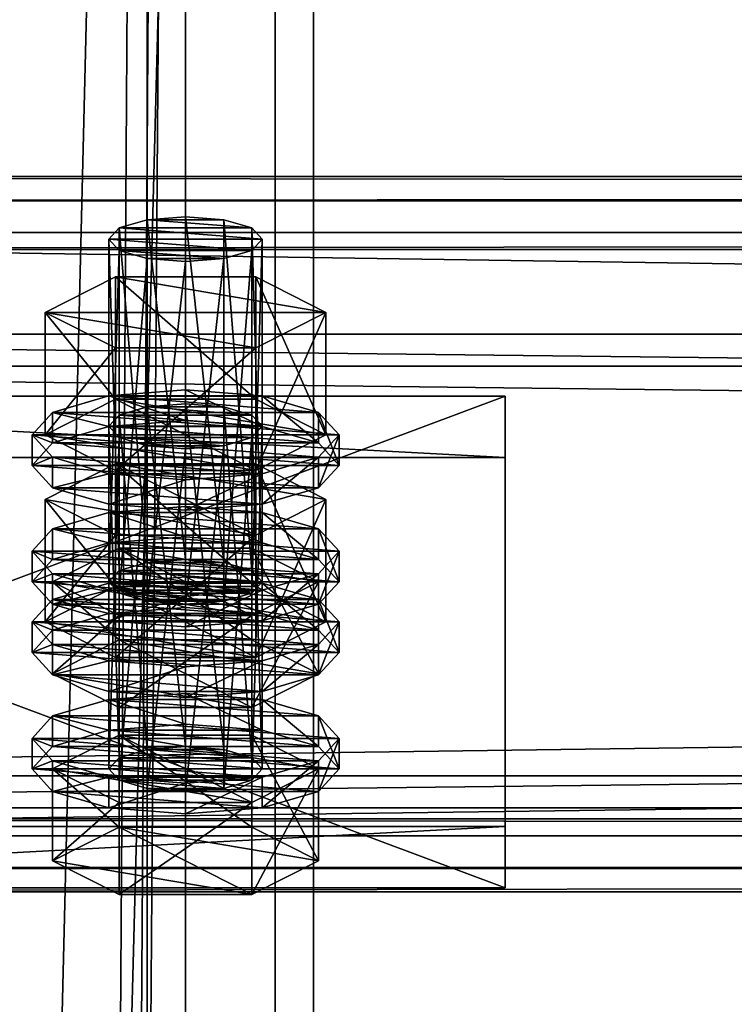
# Model space of a CAD drawing. Header units: millimetres. Extents: x 60485 to 71303, y 100 to 16900.
# Tile 535 of 656: x 60607 to 60663, y 14990 to 15067. Entities that reach past the tile are written whole.
import ezdxf

# ---------------------------------------------------------------- set-up
doc = ezdxf.new("R2010")
doc.units = ezdxf.units.MM
for name, color, linetype in [('13', 7, 'Continuous'), ('3', 7, 'Continuous'), ('4', 7, 'Continuous'), ('6', 7, 'Continuous'), ('9', 7, 'Continuous')]:
    doc.layers.add(name, color=color, linetype=linetype)

msp = doc.modelspace()

# ---------------------------------------------------------------- meshes
at = {"layer": '13', "color": 20}
mesh = msp.add_polyface(dxfattribs=at)
corners = [(60620, 15047.695, 3655.291), (60617, 15047.93, 3656.06), (60617, 15021.154, 3664.246), (60614.804, 15048.572, 3658.16), (60614.804, 15021.796, 3666.346), (60614, 15049.45, 3661.029), (60614, 15022.673, 3669.215), (60614.804, 15050.327, 3663.898), (60614.804, 15023.55, 3672.084), (60617, 15050.969, 3665.998), (60617, 15024.192, 3674.184), (60620, 15051.204, 3666.767), (60620, 15024.427, 3674.953), (60623, 15047.93, 3656.06), (60625.196, 15048.572, 3658.16), (60626, 15049.45, 3661.029), (60625.196, 15050.327, 3663.898), (60623, 15050.969, 3665.998), (60625.485, 15040.95, 3653.693), (60614.515, 15040.95, 3653.693), (60614.515, 15031.387, 3656.617), (60609.03, 15043.728, 3662.778), (60609.03, 15034.165, 3665.702), (60614.515, 15046.505, 3671.863), (60614.515, 15036.942, 3674.787), (60625.485, 15036.942, 3674.787), (60630.97, 15043.728, 3662.778), (60625.485, 15031.387, 3656.617), (60609.608, 15032.41, 3659.964), (60608, 15034.165, 3665.702), (60608, 15031.774, 3666.433), (60609.608, 15030.02, 3660.695), (60609.608, 15035.919, 3671.44), (60609.608, 15033.528, 3672.171), (60614, 15037.203, 3675.64), (60614, 15034.812, 3676.371), (60620, 15037.673, 3677.178), (60620, 15035.282, 3677.908), (60614, 15031.126, 3655.764), (60626, 15031.126, 3655.764), (60630.392, 15032.41, 3659.964), (60632, 15034.165, 3665.702), (60630.392, 15035.919, 3671.44), (60626, 15037.203, 3675.64), (60626, 15034.812, 3676.371), (60630.392, 15033.528, 3672.171), (60632, 15031.774, 3666.433), (60617, 15033.312, 3608.244), (60623, 15033.312, 3608.244), (60614.804, 15033.954, 3610.345), (60625.196, 15033.954, 3610.345), (60614, 15034.831, 3613.214), (60626, 15034.831, 3613.214), (60614.804, 15035.708, 3616.083), (60625.196, 15035.708, 3616.083), (60617, 15036.35, 3618.183)]
mesh.append_faces([[corners[k] for k in face] for face in [(9, 12, 10, 10), (13, 1, 0, 0), (9, 17, 11, 11), (19, 22, 20, 20), (21, 24, 22, 22), (23, 25, 24, 24), (18, 21, 19, 19), (22, 27, 20, 20), (28, 30, 31, 31), (29, 33, 30, 30), (32, 35, 33, 33), (34, 37, 35, 35), (34, 43, 36, 36), (44, 35, 37, 37)]], dxfattribs={"vtx0": -1, "color": 20})
mesh.append_faces([[corners[k] for k in face] for face in [(1, 13, 3, 3), (3, 14, 5, 5), (5, 15, 7, 7), (7, 16, 9, 9), (21, 26, 23, 23), (24, 27, 22, 22), (38, 39, 28, 28), (28, 40, 29, 29), (29, 41, 32, 32), (32, 42, 34, 34), (35, 45, 33, 33), (33, 46, 30, 30), (47, 48, 49, 49), (49, 50, 51, 51), (51, 52, 53, 53), (53, 54, 55, 55)]], dxfattribs={"vtx0": -1, "vtx1": -1, "color": 20})
mesh.append_faces([[corners[k] for k in face] for face in [(0, 1, 2, 2), (1, 3, 4, 4), (3, 5, 6, 6), (5, 7, 8, 8), (7, 9, 10, 10), (9, 11, 12, 12), (18, 19, 20, 20), (19, 21, 22, 22), (21, 23, 24, 24), (28, 29, 30, 30), (29, 32, 33, 33), (32, 34, 35, 35), (34, 36, 37, 37)]], dxfattribs={"vtx2": -1, "vtx3": -1, "color": 20})
mesh = msp.add_polyface(dxfattribs=at)
corners = [(60626, 15049.45, 3661.029), (60625.196, 15048.572, 3658.16), (60625.196, 15021.796, 3666.346), (60623, 15047.93, 3656.06), (60623, 15021.154, 3664.246), (60620, 15047.695, 3655.291), (60620, 15020.919, 3663.477), (60620, 15051.204, 3666.767), (60623, 15050.969, 3665.998), (60623, 15024.192, 3674.184), (60620, 15024.427, 3674.953), (60625.196, 15050.327, 3663.898), (60625.196, 15023.55, 3672.084), (60626, 15022.673, 3669.215), (60614.804, 15048.572, 3658.16), (60614, 15049.45, 3661.029), (60614.804, 15050.327, 3663.898), (60617, 15050.969, 3665.998), (60630.97, 15043.728, 3662.778), (60625.485, 15040.95, 3653.693), (60625.485, 15031.387, 3656.617), (60630.97, 15034.165, 3665.702), (60614.515, 15031.387, 3656.617), (60614.515, 15046.505, 3671.863), (60625.485, 15046.505, 3671.863), (60625.485, 15036.942, 3674.787), (60609.03, 15043.728, 3662.778), (60614.515, 15036.942, 3674.787), (60632, 15034.165, 3665.702), (60630.392, 15032.41, 3659.964), (60630.392, 15030.02, 3660.695), (60632, 15031.774, 3666.433), (60620, 15037.673, 3677.178), (60626, 15037.203, 3675.64), (60626, 15034.812, 3676.371), (60620, 15035.282, 3677.908), (60630.392, 15035.919, 3671.44), (60630.392, 15033.528, 3672.171), (60609.608, 15032.41, 3659.964), (60626, 15031.126, 3655.764), (60608, 15034.165, 3665.702), (60609.608, 15035.919, 3671.44), (60614, 15037.203, 3675.64), (60614, 15034.812, 3676.371), (60609.608, 15033.528, 3672.171), (60608, 15031.774, 3666.433), (60623, 15033.312, 3608.244), (60617, 15033.312, 3608.244), (60620, 15033.077, 3607.476), (60614.804, 15033.954, 3610.345), (60625.196, 15033.954, 3610.345), (60614, 15034.831, 3613.214), (60626, 15034.831, 3613.214), (60614.804, 15035.708, 3616.083), (60625.196, 15035.708, 3616.083), (60617, 15036.35, 3618.183), (60623, 15036.35, 3618.183), (60620, 15036.585, 3618.951), (60614.515, 15031.887, 3624.048), (60630.97, 15029.109, 3614.963), (60625.485, 15031.887, 3624.048)]
mesh.append_faces([[corners[k] for k in face] for face in [(7, 9, 10, 10), (18, 20, 21, 21), (19, 22, 20, 20), (24, 21, 25, 25), (23, 18, 24, 24), (21, 27, 25, 25), (28, 30, 31, 31), (32, 34, 35, 35), (33, 37, 34, 34), (36, 31, 37, 37), (46, 47, 48, 48), (55, 56, 57, 57), (58, 59, 60, 60)]], dxfattribs={"vtx0": -1, "color": 20})
mesh.append_faces([[corners[k] for k in face] for face in [(14, 3, 1, 1), (15, 1, 0, 0), (16, 0, 11, 11), (17, 11, 8, 8), (26, 19, 18, 18), (27, 21, 20, 20), (38, 39, 29, 29), (40, 29, 28, 28), (41, 28, 36, 36), (42, 36, 33, 33), (43, 34, 37, 37), (44, 37, 31, 31), (45, 31, 30, 30), (49, 46, 50, 50), (51, 50, 52, 52), (53, 52, 54, 54), (55, 54, 56, 56)]], dxfattribs={"vtx0": -1, "vtx2": -1, "vtx3": -1, "color": 20})
mesh.append_faces([[corners[k] for k in face] for face in [(0, 1, 2, 2), (1, 3, 4, 4), (3, 5, 6, 6), (7, 8, 9, 9), (8, 11, 12, 12), (11, 0, 13, 13), (18, 19, 20, 20), (23, 24, 25, 25), (24, 18, 21, 21), (28, 29, 30, 30), (32, 33, 34, 34), (33, 36, 37, 37), (36, 28, 31, 31)]], dxfattribs={"vtx2": -1, "vtx3": -1, "color": 20})
mesh = msp.add_polyface(dxfattribs=at)
corners = [(60626, 15049.45, 3661.029), (60625.196, 15021.796, 3666.346), (60626, 15022.673, 3669.215), (60625.196, 15048.572, 3658.16), (60623, 15021.154, 3664.246), (60623, 15047.93, 3656.06), (60620, 15020.919, 3663.477), (60623, 15050.969, 3665.998), (60625.196, 15023.55, 3672.084), (60623, 15024.192, 3674.184), (60625.196, 15050.327, 3663.898), (60617, 15024.192, 3674.184), (60620, 15024.427, 3674.953), (60614.804, 15023.55, 3672.084), (60614.804, 15025.304, 3677.822), (60625.196, 15020.042, 3660.608), (60630.392, 15022.673, 3669.215), (60625.196, 15025.304, 3677.822), (60632, 15025.064, 3668.484), (60630.392, 15023.31, 3662.746), (60630.392, 15020.919, 3663.477), (60632, 15022.673, 3669.215), (60620, 15028.572, 3679.96), (60626, 15028.102, 3678.423), (60626, 15025.711, 3679.153), (60620, 15026.181, 3680.691), (60630.392, 15026.818, 3674.222), (60630.392, 15024.427, 3674.953), (60626, 15022.025, 3658.546), (60614, 15022.025, 3658.546), (60620, 15021.555, 3657.009), (60609.608, 15023.31, 3662.746), (60608, 15025.064, 3668.484), (60609.608, 15026.818, 3674.222), (60614, 15028.102, 3678.423), (60614, 15025.711, 3679.153), (60609.608, 15024.427, 3674.953), (60608, 15022.673, 3669.215), (60630.392, 15032.41, 3659.964), (60626, 15031.126, 3655.764), (60626, 15028.736, 3656.495), (60630.392, 15030.02, 3660.695), (60620, 15030.656, 3654.226), (60620, 15028.266, 3654.957), (60614, 15031.126, 3655.764), (60609.608, 15030.02, 3660.695), (60614, 15028.736, 3656.495), (60620, 15036.585, 3618.951), (60623, 15036.35, 3618.183), (60623, 15009.574, 3626.369), (60625.196, 15035.708, 3616.083), (60625.196, 15008.932, 3624.269), (60630.97, 15029.109, 3614.963), (60625.485, 15026.332, 3605.878), (60625.485, 15016.769, 3608.802), (60614.515, 15031.887, 3624.048), (60625.485, 15031.887, 3624.048), (60625.485, 15022.324, 3626.972), (60630.97, 15019.546, 3617.887), (60614, 15022.585, 3627.825), (60630.392, 15021.3, 3623.624), (60626, 15022.585, 3627.825), (60620, 15023.055, 3629.362)]
mesh.append_faces([[corners[k] for k in face] for face in [(0, 1, 2, 2), (3, 4, 1, 1), (5, 6, 4, 4), (7, 8, 9, 9), (10, 2, 8, 8), (9, 11, 12, 12), (14, 16, 17, 17), (18, 20, 21, 21), (22, 24, 25, 25), (23, 27, 24, 24), (26, 21, 27, 27), (28, 29, 30, 30), (38, 40, 41, 41), (39, 43, 40, 40), (39, 44, 42, 42), (46, 40, 43, 43), (56, 58, 57, 57), (59, 61, 62, 62)]], dxfattribs={"vtx0": -1, "color": 20})
mesh.append_faces([[corners[k] for k in face] for face in [(11, 9, 8, 8), (13, 8, 2, 2), (13, 2, 1, 1), (14, 15, 16, 16), (31, 28, 19, 19), (32, 19, 18, 18), (33, 18, 26, 26), (34, 26, 23, 23), (35, 24, 27, 27), (36, 27, 21, 21), (37, 21, 20, 20), (45, 41, 40, 40), (55, 53, 52, 52), (59, 60, 61, 61)]], dxfattribs={"vtx0": -1, "vtx2": -1, "vtx3": -1, "color": 20})
mesh.append_faces([[corners[k] for k in face] for face in [(18, 19, 20, 20), (22, 23, 24, 24), (23, 26, 27, 27), (26, 18, 21, 21), (38, 39, 40, 40), (39, 42, 43, 43), (47, 48, 49, 49), (48, 50, 51, 51), (52, 53, 54, 54), (55, 56, 57, 57), (56, 52, 58, 58)]], dxfattribs={"vtx2": -1, "vtx3": -1, "color": 20})
mesh = msp.add_polyface(dxfattribs=at)
corners = [(60620, 15047.695, 3655.291), (60617, 15021.154, 3664.246), (60620, 15020.919, 3663.477), (60617, 15047.93, 3656.06), (60614.804, 15021.796, 3666.346), (60614.804, 15048.572, 3658.16), (60614, 15022.673, 3669.215), (60614, 15049.45, 3661.029), (60614.804, 15023.55, 3672.084), (60614.804, 15050.327, 3663.898), (60617, 15024.192, 3674.184), (60625.196, 15023.55, 3672.084), (60625.196, 15021.796, 3666.346), (60609.608, 15022.673, 3669.215), (60625.196, 15020.042, 3660.608), (60614.804, 15025.304, 3677.822), (60614, 15022.025, 3658.546), (60609.608, 15023.31, 3662.746), (60609.608, 15020.919, 3663.477), (60608, 15025.064, 3668.484), (60608, 15022.673, 3669.215), (60609.608, 15026.818, 3674.222), (60609.608, 15024.427, 3674.953), (60614, 15028.102, 3678.423), (60614, 15025.711, 3679.153), (60620, 15028.572, 3679.96), (60620, 15026.181, 3680.691), (60626, 15022.025, 3658.546), (60630.392, 15023.31, 3662.746), (60632, 15025.064, 3668.484), (60630.392, 15026.818, 3674.222), (60626, 15028.102, 3678.423), (60626, 15025.711, 3679.153), (60630.392, 15024.427, 3674.953), (60632, 15022.673, 3669.215), (60620, 15030.656, 3654.226), (60614, 15031.126, 3655.764), (60614, 15028.736, 3656.495), (60620, 15028.266, 3654.957), (60609.608, 15032.41, 3659.964), (60609.608, 15030.02, 3660.695), (60608, 15031.774, 3666.433), (60630.392, 15030.02, 3660.695), (60626, 15028.736, 3656.495), (60614, 15034.831, 3613.214), (60614.804, 15035.708, 3616.083), (60614.804, 15008.932, 3624.269), (60617, 15036.35, 3618.183), (60617, 15009.574, 3626.369), (60620, 15036.585, 3618.951), (60620, 15009.809, 3627.138), (60614.515, 15026.332, 3605.878), (60609.03, 15029.109, 3614.963), (60609.03, 15019.546, 3617.887), (60614.515, 15031.887, 3624.048), (60614.515, 15022.324, 3626.972), (60625.485, 15022.324, 3626.972), (60625.485, 15026.332, 3605.878), (60614, 15022.585, 3627.825), (60620, 15023.055, 3629.362), (60620, 15020.664, 3630.093), (60609.608, 15021.3, 3623.624), (60630.392, 15021.3, 3623.624)]
mesh.append_faces([[corners[k] for k in face] for face in [(0, 1, 2, 2), (3, 4, 1, 1), (5, 6, 4, 4), (7, 8, 6, 6), (9, 10, 8, 8), (17, 20, 18, 18), (19, 22, 20, 20), (21, 24, 22, 22), (23, 26, 24, 24), (23, 31, 25, 25), (32, 24, 26, 26), (35, 37, 38, 38), (36, 40, 37, 37), (52, 55, 53, 53), (54, 56, 55, 55), (57, 52, 51, 51)]], dxfattribs={"vtx0": -1, "color": 20})
mesh.append_faces([[corners[k] for k in face] for face in [(10, 11, 8, 8), (8, 12, 6, 6), (6, 12, 4, 4), (13, 14, 15, 15), (16, 27, 17, 17), (17, 28, 19, 19), (19, 29, 21, 21), (21, 30, 23, 23), (24, 33, 22, 22), (22, 34, 20, 20), (41, 42, 40, 40), (40, 43, 37, 37), (52, 57, 54, 54), (61, 62, 58, 58)]], dxfattribs={"vtx0": -1, "vtx1": -1, "color": 20})
mesh.append_faces([[corners[k] for k in face] for face in [(16, 17, 18, 18), (17, 19, 20, 20), (19, 21, 22, 22), (21, 23, 24, 24), (23, 25, 26, 26), (35, 36, 37, 37), (36, 39, 40, 40), (44, 45, 46, 46), (45, 47, 48, 48), (47, 49, 50, 50), (51, 52, 53, 53), (52, 54, 55, 55), (58, 59, 60, 60)]], dxfattribs={"vtx2": -1, "vtx3": -1, "color": 20})
mesh = msp.add_polyface(dxfattribs=at)
corners = [(60614.804, 15021.796, 3666.346), (60625.196, 15021.796, 3666.346), (60623, 15021.154, 3664.246), (60630.392, 15022.673, 3669.215), (60625.196, 15020.042, 3660.608), (60625.196, 15012.869, 3662.801), (60630.392, 15015.501, 3671.408), (60614.804, 15025.304, 3677.822), (60625.196, 15025.304, 3677.822), (60625.196, 15018.132, 3680.015), (60614.804, 15018.132, 3680.015), (60630.392, 15023.31, 3662.746), (60626, 15022.025, 3658.546), (60626, 15019.635, 3659.277), (60630.392, 15020.919, 3663.477), (60620, 15021.555, 3657.009), (60620, 15019.165, 3657.74), (60609.608, 15020.919, 3663.477), (60626, 15034.831, 3613.214), (60625.196, 15033.954, 3610.345), (60625.196, 15007.177, 3618.531), (60623, 15033.312, 3608.244), (60623, 15006.535, 3616.431), (60620, 15033.077, 3607.476), (60620, 15006.3, 3615.662), (60620, 15036.585, 3618.951), (60623, 15009.574, 3626.369), (60620, 15009.809, 3627.138), (60623, 15036.35, 3618.183), (60625.196, 15008.932, 3624.269), (60625.196, 15035.708, 3616.083), (60626, 15008.054, 3621.4), (60630.97, 15029.109, 3614.963), (60625.485, 15016.769, 3608.802), (60630.97, 15019.546, 3617.887), (60625.485, 15026.332, 3605.878), (60614.515, 15016.769, 3608.802), (60614.515, 15022.324, 3626.972), (60625.485, 15022.324, 3626.972), (60632, 15019.546, 3617.887), (60630.392, 15017.792, 3612.149), (60630.392, 15015.401, 3612.88), (60632, 15017.155, 3618.618), (60626, 15016.508, 3607.948), (60626, 15014.117, 3608.679), (60620, 15016.038, 3606.411), (60620, 15013.647, 3607.142), (60620, 15023.055, 3629.362), (60626, 15022.585, 3627.825), (60626, 15020.194, 3628.556), (60620, 15020.664, 3630.093), (60630.392, 15021.3, 3623.624), (60630.392, 15018.91, 3624.355), (60614, 15016.508, 3607.948), (60609.608, 15017.792, 3612.149), (60608, 15019.546, 3617.887), (60609.608, 15021.3, 3623.624), (60614, 15020.194, 3628.556), (60609.608, 15018.91, 3624.355), (60608, 15017.155, 3618.618), (60609.608, 15015.401, 3612.88)]
mesh.append_faces([[corners[k] for k in face] for face in [(3, 5, 6, 6), (8, 6, 9, 9), (6, 10, 9, 9), (11, 13, 14, 14), (12, 16, 13, 13), (25, 26, 27, 27), (28, 29, 26, 26), (30, 31, 29, 29), (32, 33, 34, 34), (35, 36, 33, 33), (34, 37, 38, 38), (39, 41, 42, 42), (40, 44, 41, 41), (47, 49, 50, 50), (48, 52, 49, 49), (51, 42, 52, 52), (43, 53, 45, 45)]], dxfattribs={"vtx0": -1, "color": 20})
mesh.append_faces([[corners[k] for k in face] for face in [(0, 1, 2, 2), (10, 6, 5, 5), (17, 14, 13, 13), (37, 34, 33, 33), (54, 43, 40, 40), (55, 40, 39, 39), (56, 39, 51, 51), (57, 49, 52, 52), (58, 52, 42, 42), (59, 42, 41, 41), (60, 41, 44, 44)]], dxfattribs={"vtx0": -1, "vtx2": -1, "vtx3": -1, "color": 20})
mesh.append_faces([[corners[k] for k in face] for face in [(3, 4, 5, 5), (7, 8, 9, 9), (8, 3, 6, 6), (11, 12, 13, 13), (12, 15, 16, 16), (18, 19, 20, 20), (19, 21, 22, 22), (21, 23, 24, 24), (30, 18, 31, 31), (39, 40, 41, 41), (40, 43, 44, 44), (43, 45, 46, 46), (47, 48, 49, 49), (48, 51, 52, 52), (51, 39, 42, 42)]], dxfattribs={"vtx2": -1, "vtx3": -1, "color": 20})
mesh = msp.add_polyface(dxfattribs=at)
corners = [(60614.804, 15021.796, 3666.346), (60623, 15021.154, 3664.246), (60617, 15021.154, 3664.246), (60620, 15020.919, 3663.477), (60625.196, 15020.042, 3660.608), (60614.804, 15020.042, 3660.608), (60614.804, 15012.869, 3662.801), (60609.608, 15022.673, 3669.215), (60609.608, 15015.501, 3671.408), (60614.804, 15025.304, 3677.822), (60614.804, 15018.132, 3680.015), (60625.196, 15018.132, 3680.015), (60625.196, 15012.869, 3662.801), (60620, 15021.555, 3657.009), (60614, 15022.025, 3658.546), (60614, 15019.635, 3659.277), (60620, 15019.165, 3657.74), (60609.608, 15020.919, 3663.477), (60608, 15022.673, 3669.215), (60630.392, 15020.919, 3663.477), (60626, 15019.635, 3659.277), (60620, 15033.077, 3607.476), (60617, 15033.312, 3608.244), (60617, 15006.535, 3616.431), (60614.804, 15033.954, 3610.345), (60614.804, 15007.177, 3618.531), (60614, 15034.831, 3613.214), (60614, 15008.054, 3621.4), (60614.804, 15008.932, 3624.269), (60614.804, 15035.708, 3616.083), (60617, 15009.574, 3626.369), (60617, 15036.35, 3618.183), (60620, 15009.809, 3627.138), (60625.485, 15026.332, 3605.878), (60614.515, 15026.332, 3605.878), (60614.515, 15016.769, 3608.802), (60609.03, 15019.546, 3617.887), (60614.515, 15022.324, 3626.972), (60625.485, 15016.769, 3608.802), (60620, 15016.038, 3606.411), (60614, 15016.508, 3607.948), (60614, 15014.117, 3608.679), (60609.608, 15017.792, 3612.149), (60609.608, 15015.401, 3612.88), (60608, 15019.546, 3617.887), (60608, 15017.155, 3618.618), (60609.608, 15021.3, 3623.624), (60609.608, 15018.91, 3624.355), (60614, 15022.585, 3627.825), (60614, 15020.194, 3628.556), (60620, 15020.664, 3630.093), (60626, 15016.508, 3607.948), (60630.392, 15017.792, 3612.149), (60632, 15019.546, 3617.887), (60626, 15020.194, 3628.556), (60630.392, 15018.91, 3624.355), (60632, 15017.155, 3618.618), (60630.392, 15015.401, 3612.88)]
mesh.append_faces([[corners[k] for k in face] for face in [(2, 1, 3, 3), (5, 8, 6, 6), (7, 10, 8, 8), (9, 11, 10, 10), (4, 7, 5, 5), (13, 15, 16, 16), (14, 17, 15, 15), (15, 20, 16, 16), (26, 28, 27, 27), (29, 30, 28, 28), (31, 32, 30, 30), (34, 36, 35, 35), (36, 38, 35, 35), (40, 43, 41, 41), (42, 45, 43, 43), (44, 47, 45, 45), (46, 49, 47, 47), (48, 50, 49, 49), (54, 49, 50, 50)]], dxfattribs={"vtx0": -1, "color": 20})
mesh.append_faces([[corners[k] for k in face] for face in [(0, 1, 2, 2), (10, 12, 8, 8), (18, 19, 17, 17), (17, 20, 15, 15), (37, 38, 36, 36), (40, 51, 42, 42), (42, 52, 44, 44), (44, 53, 46, 46), (49, 55, 47, 47), (47, 56, 45, 45), (45, 57, 43, 43)]], dxfattribs={"vtx0": -1, "vtx1": -1, "color": 20})
mesh.append_faces([[corners[k] for k in face] for face in [(4, 5, 6, 6), (5, 7, 8, 8), (7, 9, 10, 10), (13, 14, 15, 15), (21, 22, 23, 23), (22, 24, 25, 25), (24, 26, 27, 27), (33, 34, 35, 35), (39, 40, 41, 41), (40, 42, 43, 43), (42, 44, 45, 45), (44, 46, 47, 47), (46, 48, 49, 49)]], dxfattribs={"vtx2": -1, "vtx3": -1, "color": 20})
mesh = msp.add_polyface(dxfattribs=at)
corners = [(60625.196, 15020.042, 3660.608), (60614.804, 15012.869, 3662.801), (60625.196, 15012.869, 3662.801), (60626, 15034.831, 3613.214), (60625.196, 15007.177, 3618.531), (60626, 15008.054, 3621.4), (60625.196, 15033.954, 3610.345), (60623, 15006.535, 3616.431), (60623, 15033.312, 3608.244), (60620, 15006.3, 3615.662), (60617, 15009.574, 3626.369), (60623, 15009.574, 3626.369), (60625.196, 15008.932, 3624.269), (60614.804, 15008.932, 3624.269), (60614, 15008.054, 3621.4), (60614.804, 15007.177, 3618.531), (60617, 15006.535, 3616.431), (60630.392, 15008.054, 3621.4), (60625.196, 15005.423, 3612.793), (60625.196, 14998.251, 3614.986), (60630.392, 15000.882, 3623.593), (60614.804, 14998.251, 3614.986), (60614.804, 15010.686, 3630.007), (60625.196, 15010.686, 3630.007), (60625.196, 15003.513, 3632.2), (60614.804, 15003.513, 3632.2), (60632, 15010.445, 3620.669), (60630.392, 15008.691, 3614.931), (60630.392, 15006.3, 3615.662), (60632, 15008.054, 3621.4), (60626, 15007.407, 3610.731), (60626, 15005.016, 3611.462), (60620, 15006.937, 3609.193), (60620, 15004.546, 3609.924), (60620, 15013.954, 3632.145), (60626, 15013.484, 3630.607), (60626, 15011.093, 3631.338), (60620, 15011.563, 3632.876), (60630.392, 15012.199, 3626.407), (60630.392, 15009.809, 3627.138), (60614, 15007.407, 3610.731), (60609.608, 15008.691, 3614.931), (60608, 15010.445, 3620.669), (60609.608, 15012.199, 3626.407), (60614, 15013.484, 3630.607), (60614, 15011.093, 3631.338), (60609.608, 15009.809, 3627.138), (60608, 15008.054, 3621.4), (60609.608, 15006.3, 3615.662), (60614, 15005.016, 3611.462), (60626, 15016.508, 3607.948), (60620, 15013.647, 3607.142), (60626, 15014.117, 3608.679), (60614, 15014.117, 3608.679)]
mesh.append_faces([[corners[k] for k in face] for face in [(0, 1, 2, 2), (3, 4, 5, 5), (6, 7, 4, 4), (8, 9, 7, 7), (16, 7, 9, 9), (17, 19, 20, 20), (18, 21, 19, 19), (23, 20, 24, 24), (22, 17, 23, 23), (20, 25, 24, 24), (26, 28, 29, 29), (27, 31, 28, 28), (30, 33, 31, 31), (34, 36, 37, 37), (35, 39, 36, 36), (38, 29, 39, 39), (30, 40, 32, 32), (49, 31, 33, 33), (50, 51, 52, 52), (53, 52, 51, 51)]], dxfattribs={"vtx0": -1, "color": 20})
mesh.append_faces([[corners[k] for k in face] for face in [(10, 11, 12, 12), (13, 12, 5, 5), (14, 5, 4, 4), (15, 4, 7, 7), (22, 18, 17, 17), (25, 20, 19, 19), (41, 30, 27, 27), (42, 27, 26, 26), (43, 26, 38, 38), (44, 38, 35, 35), (45, 36, 39, 39), (46, 39, 29, 29), (47, 29, 28, 28), (48, 28, 31, 31)]], dxfattribs={"vtx0": -1, "vtx2": -1, "vtx3": -1, "color": 20})
mesh.append_faces([[corners[k] for k in face] for face in [(17, 18, 19, 19), (22, 23, 24, 24), (23, 17, 20, 20), (26, 27, 28, 28), (27, 30, 31, 31), (30, 32, 33, 33), (34, 35, 36, 36), (35, 38, 39, 39), (38, 26, 29, 29)]], dxfattribs={"vtx2": -1, "vtx3": -1, "color": 20})
mesh = msp.add_polyface(dxfattribs=at)
corners = [(60609.608, 15015.501, 3671.408), (60625.196, 15012.869, 3662.801), (60614.804, 15012.869, 3662.801), (60620, 15033.077, 3607.476), (60617, 15006.535, 3616.431), (60620, 15006.3, 3615.662), (60617, 15033.312, 3608.244), (60614.804, 15007.177, 3618.531), (60614.804, 15033.954, 3610.345), (60614, 15008.054, 3621.4), (60623, 15009.574, 3626.369), (60617, 15009.574, 3626.369), (60620, 15009.809, 3627.138), (60625.196, 15008.932, 3624.269), (60614.804, 15008.932, 3624.269), (60626, 15008.054, 3621.4), (60625.196, 15007.177, 3618.531), (60623, 15006.535, 3616.431), (60625.196, 15005.423, 3612.793), (60614.804, 15005.423, 3612.793), (60614.804, 14998.251, 3614.986), (60609.608, 15008.054, 3621.4), (60609.608, 15000.882, 3623.593), (60614.804, 15010.686, 3630.007), (60614.804, 15003.513, 3632.2), (60625.196, 15003.513, 3632.2), (60625.196, 14998.251, 3614.986), (60620, 15006.937, 3609.193), (60614, 15007.407, 3610.731), (60614, 15005.016, 3611.462), (60620, 15004.546, 3609.924), (60609.608, 15008.691, 3614.931), (60609.608, 15006.3, 3615.662), (60608, 15010.445, 3620.669), (60608, 15008.054, 3621.4), (60609.608, 15012.199, 3626.407), (60609.608, 15009.809, 3627.138), (60614, 15013.484, 3630.607), (60614, 15011.093, 3631.338), (60620, 15013.954, 3632.145), (60620, 15011.563, 3632.876), (60626, 15007.407, 3610.731), (60630.392, 15008.691, 3614.931), (60632, 15010.445, 3620.669), (60630.392, 15012.199, 3626.407), (60626, 15013.484, 3630.607), (60626, 15011.093, 3631.338), (60630.392, 15009.809, 3627.138), (60632, 15008.054, 3621.4), (60630.392, 15006.3, 3615.662), (60626, 15005.016, 3611.462), (60620, 15016.038, 3606.411), (60614, 15014.117, 3608.679), (60620, 15013.647, 3607.142), (60609.608, 15015.401, 3612.88), (60626, 15014.117, 3608.679)]
mesh.append_faces([[corners[k] for k in face] for face in [(0, 1, 2, 2), (3, 4, 5, 5), (6, 7, 4, 4), (8, 9, 7, 7), (10, 11, 12, 12), (19, 22, 20, 20), (21, 24, 22, 22), (23, 25, 24, 24), (18, 21, 19, 19), (22, 26, 20, 20), (27, 29, 30, 30), (28, 32, 29, 29), (31, 34, 32, 32), (33, 36, 34, 34), (35, 38, 36, 36), (37, 40, 38, 38), (37, 45, 39, 39), (46, 38, 40, 40), (51, 52, 53, 53)]], dxfattribs={"vtx0": -1, "color": 20})
mesh.append_faces([[corners[k] for k in face] for face in [(11, 13, 14, 14), (14, 15, 9, 9), (9, 16, 7, 7), (7, 17, 4, 4), (21, 18, 23, 23), (24, 26, 22, 22), (28, 41, 31, 31), (31, 42, 33, 33), (33, 43, 35, 35), (35, 44, 37, 37), (38, 47, 36, 36), (36, 48, 34, 34), (34, 49, 32, 32), (32, 50, 29, 29), (54, 55, 52, 52)]], dxfattribs={"vtx0": -1, "vtx1": -1, "color": 20})
mesh.append_faces([[corners[k] for k in face] for face in [(18, 19, 20, 20), (19, 21, 22, 22), (21, 23, 24, 24), (27, 28, 29, 29), (28, 31, 32, 32), (31, 33, 34, 34), (33, 35, 36, 36), (35, 37, 38, 38), (37, 39, 40, 40)]], dxfattribs={"vtx2": -1, "vtx3": -1, "color": 20})
at = {"layer": '3', "color": 91}
mesh = msp.add_polyface(dxfattribs=at)
corners = [(60573, 16854.959, 2970.03), (60573, 16738.421, 2970.03), (60573, 8515, 5484.182), (60573, 8515, 5561.563), (60573, 16854.959, 3011.782), (60627, 8515, 5561.563), (60627, 16854.959, 3011.782), (60627, 16738.421, 2970.03), (60627, 16854.959, 2970.03), (60627, 8515, 5484.182), (60630, 8515, 5564.7), (60630, 8515, 5481.045), (60570, 8515, 5481.045), (60570, 8515, 5564.7), (60570, 16854.959, 3014.919), (60630, 16854.959, 3014.919), (60630, 16854.959, 2970.03), (60570, 16854.959, 2970.03), (60570, 16728.16, 2970.03), (60630, 16728.16, 2970.03)]
mesh.append_faces([[corners[k] for k in face] for face in [(1, 4, 0, 0), (3, 1, 2, 2), (3, 6, 4, 4), (7, 5, 9, 9), (6, 7, 8, 8), (1, 9, 2, 2), (10, 14, 15, 15), (16, 6, 8, 8), (0, 14, 17, 17), (18, 13, 12, 12), (14, 18, 17, 17), (19, 12, 11, 11), (19, 15, 16, 16), (10, 19, 11, 11), (7, 16, 8, 8), (17, 1, 0, 0)]], dxfattribs={"vtx0": -1, "color": 91})
mesh.append_faces([[corners[k] for k in face] for face in [(4, 1, 3, 3), (5, 7, 6, 6), (10, 5, 13, 13), (5, 11, 9, 9), (9, 11, 2, 2), (13, 3, 12, 12), (3, 13, 5, 5), (12, 2, 11, 11), (14, 4, 15, 15), (15, 6, 16, 16), (13, 18, 14, 14), (15, 19, 10, 10), (19, 7, 18, 18), (18, 1, 17, 17), (1, 18, 7, 7)]], dxfattribs={"vtx0": -1, "vtx1": -1, "color": 91})
mesh.append_faces([[corners[k] for k in face] for face in [(5, 10, 11, 11), (12, 3, 2, 2), (14, 0, 4, 4), (15, 4, 6, 6), (7, 19, 16, 16)]], dxfattribs={"vtx0": -1, "vtx2": -1, "vtx3": -1, "color": 91})
mesh.append_faces([[corners[k] for k in face] for face in [(3, 5, 6, 6), (1, 7, 9, 9), (10, 13, 14, 14), (19, 18, 12, 12)]], dxfattribs={"vtx2": -1, "vtx3": -1, "color": 91})
mesh = msp.add_polyface(dxfattribs=at)
corners = [(60645, 14998.775, 3582.496), (60555, 14998.775, 3582.496), (60555, 15032.397, 3692.471), (60645, 15032.397, 3692.471), (60555, 15003.556, 3581.034), (60555, 15037.179, 3691.009), (60645, 15003.556, 3581.034), (60645, 15037.179, 3691.009)]
mesh.append_faces([[corners[k] for k in face] for face in [(0, 2, 3, 3), (1, 5, 2, 2), (4, 7, 5, 5), (6, 3, 7, 7), (1, 6, 4, 4), (3, 5, 7, 7)]], dxfattribs={"vtx0": -1, "color": 91})
mesh.append_faces([[corners[k] for k in face] for face in [(0, 1, 2, 2), (1, 4, 5, 5), (4, 6, 7, 7), (6, 0, 3, 3), (1, 0, 6, 6), (3, 2, 5, 5)]], dxfattribs={"vtx2": -1, "vtx3": -1, "color": 91})
at = {"layer": '4', "color": 171}
mesh = msp.add_polyface(dxfattribs=at)
corners = [(60617, 13638.086, 3914.76), (60583, 13638.086, 3914.76), (60583, 15154.974, 3030.03), (60617, 15154.974, 3030.03), (60583, 13863.34, 3845.893), (60583, 15262.155, 3030.03), (60617, 13863.34, 3845.893), (60617, 15262.155, 3030.03), (60620, 13625.572, 3918.585), (60620, 13875.854, 3842.067), (60620, 15268.11, 3030.03), (60620, 15149.019, 3030.03), (60580, 13875.854, 3842.067), (60580, 15268.11, 3030.03), (60580, 13625.572, 3918.585), (60580, 15149.019, 3030.03)]
mesh.append_faces([[corners[k] for k in face] for face in [(0, 2, 3, 3), (1, 5, 2, 2), (4, 7, 5, 5), (6, 3, 7, 7), (8, 10, 11, 11), (9, 13, 10, 10), (12, 15, 13, 13), (14, 11, 15, 15)]], dxfattribs={"vtx0": -1, "color": 171})
mesh.append_faces([[corners[k] for k in face] for face in [(9, 6, 12, 12), (6, 8, 0, 0), (0, 8, 1, 1), (12, 4, 14, 14), (4, 12, 6, 6), (14, 1, 8, 8), (11, 3, 15, 15), (3, 10, 7, 7), (7, 10, 5, 5), (15, 2, 13, 13), (2, 15, 3, 3), (13, 5, 10, 10)]], dxfattribs={"vtx0": -1, "vtx1": -1, "color": 171})
mesh.append_faces([[corners[k] for k in face] for face in [(6, 9, 8, 8), (14, 4, 1, 1), (3, 11, 10, 10), (13, 2, 5, 5)]], dxfattribs={"vtx0": -1, "vtx2": -1, "vtx3": -1, "color": 171})
mesh.append_faces([[corners[k] for k in face] for face in [(0, 1, 2, 2), (1, 4, 5, 5), (4, 6, 7, 7), (6, 0, 3, 3), (8, 9, 10, 10), (9, 12, 13, 13), (12, 14, 15, 15), (14, 8, 11, 11)]], dxfattribs={"vtx2": -1, "vtx3": -1, "color": 171})
at = {"layer": '6', "color": 2}
mesh = msp.add_polyface(dxfattribs=at)
corners = [(60627, 8515, 2973.03), (60573, 8515, 2973.03), (60573, 16718.348, 2973.03), (60627, 16718.348, 2973.03), (60573, 8515, 3027.03), (60573, 16541.721, 3027.03), (60627, 8515, 3027.03), (60627, 16541.721, 3027.03), (60630, 8515, 2970.03), (60630, 8515, 3030.03), (60630, 16531.909, 3030.03), (60630, 16728.16, 2970.03), (60570, 8515, 3030.03), (60570, 16531.909, 3030.03), (60570, 8515, 2970.03), (60570, 16728.16, 2970.03)]
mesh.append_faces([[corners[k] for k in face] for face in [(0, 2, 3, 3), (1, 5, 2, 2), (4, 7, 5, 5), (6, 3, 7, 7), (8, 10, 11, 11), (9, 13, 10, 10), (12, 15, 13, 13), (14, 11, 15, 15)]], dxfattribs={"vtx0": -1, "color": 2})
mesh.append_faces([[corners[k] for k in face] for face in [(9, 6, 12, 12), (6, 8, 0, 0), (0, 8, 1, 1), (12, 4, 14, 14), (4, 12, 6, 6), (14, 1, 8, 8), (11, 3, 15, 15), (3, 10, 7, 7), (7, 10, 5, 5), (15, 2, 13, 13), (2, 15, 3, 3), (13, 5, 10, 10)]], dxfattribs={"vtx0": -1, "vtx1": -1, "color": 2})
mesh.append_faces([[corners[k] for k in face] for face in [(6, 9, 8, 8), (14, 4, 1, 1), (3, 11, 10, 10), (13, 2, 5, 5)]], dxfattribs={"vtx0": -1, "vtx2": -1, "vtx3": -1, "color": 2})
mesh.append_faces([[corners[k] for k in face] for face in [(0, 1, 2, 2), (1, 4, 5, 5), (4, 6, 7, 7), (6, 0, 3, 3), (8, 9, 10, 10), (9, 12, 13, 13), (12, 14, 15, 15), (14, 8, 11, 11)]], dxfattribs={"vtx2": -1, "vtx3": -1, "color": 2})
at = {"layer": '9', "color": 243}
mesh = msp.add_polyface(dxfattribs=at)
corners = [(60500, 15049.968, 3572.071), (60500, 15005.024, 3585.819), (63500, 15005.024, 3585.819), (63500, 15049.968, 3572.071), (60500, 15039.54, 3698.658), (63500, 15039.54, 3698.658), (60500, 15004.158, 3709.481), (63500, 15004.158, 3709.481), (60500, 15000.355, 3697.049), (63500, 15000.355, 3697.049), (60500, 14998.443, 3697.634), (63500, 14998.443, 3697.634), (60500, 15002.83, 3711.978), (63500, 15002.83, 3711.978), (60500, 15042.037, 3699.985), (63500, 15042.037, 3699.985), (60500, 15007.522, 3587.146), (63500, 15007.522, 3587.146), (60500, 15048.641, 3574.569), (63500, 15048.641, 3574.569), (60500, 15052.444, 3587), (63500, 15052.444, 3587), (60500, 15054.356, 3586.415), (63500, 15054.356, 3586.415)]
mesh.append_faces([[corners[k] for k in face] for face in [(0, 2, 3, 3), (1, 5, 2, 2), (4, 7, 5, 5), (6, 9, 7, 7), (8, 11, 9, 9), (10, 13, 11, 11), (12, 15, 13, 13), (14, 17, 15, 15), (16, 19, 17, 17), (18, 21, 19, 19), (20, 23, 21, 21), (22, 3, 23, 23), (8, 12, 10, 10), (20, 0, 22, 22), (11, 7, 9, 9), (3, 21, 23, 23)]], dxfattribs={"vtx0": -1, "color": 243})
mesh.append_faces([[corners[k] for k in face] for face in [(12, 6, 14, 14), (14, 1, 16, 16), (16, 0, 18, 18), (18, 0, 20, 20), (21, 3, 19, 19), (19, 2, 17, 17), (17, 2, 15, 15), (15, 5, 13, 13)]], dxfattribs={"vtx0": -1, "vtx1": -1, "color": 243})
mesh.append_faces([[corners[k] for k in face] for face in [(12, 8, 6, 6), (14, 6, 4, 4), (14, 4, 1, 1), (16, 1, 0, 0), (7, 11, 13, 13), (19, 3, 2, 2), (15, 2, 5, 5), (13, 5, 7, 7)]], dxfattribs={"vtx0": -1, "vtx2": -1, "vtx3": -1, "color": 243})
mesh.append_faces([[corners[k] for k in face] for face in [(0, 1, 2, 2), (1, 4, 5, 5), (4, 6, 7, 7), (6, 8, 9, 9), (8, 10, 11, 11), (10, 12, 13, 13), (12, 14, 15, 15), (14, 16, 17, 17), (16, 18, 19, 19), (18, 20, 21, 21), (20, 22, 23, 23), (22, 0, 3, 3)]], dxfattribs={"vtx2": -1, "vtx3": -1, "color": 243})

doc.saveas('drawing.dxf')
